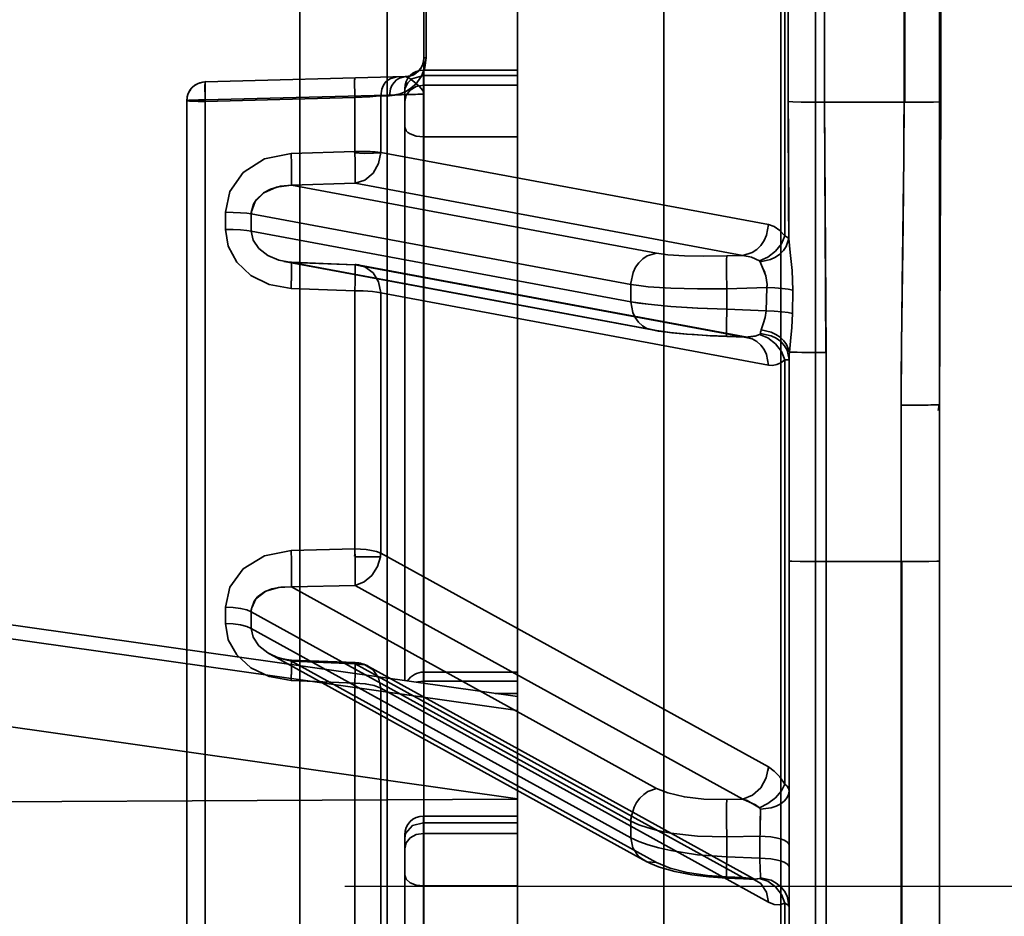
# Model space of a CAD drawing. Header units: millimetres. Extents: x -1465 to 393277, y -3788 to 454312.
# Tile 471 of 656: x 371377 to 371403, y 7633 to 7657. Entities that reach past the tile are written whole.
import ezdxf

# ---------------------------------------------------------------- set-up
doc = ezdxf.new("R2010")
doc.units = ezdxf.units.MM
doc.header["$XCLIPFRAME"] = 2
for name, color, linetype in [('AHU03-3-4284DXF_CONTINUOUS_LINE', 8, 'Continuous'), ('AHU03-3-4295DXF_CONTINUOUS_LINE', 8, 'Continuous'), ('AHU03-3-68634OBJ', 8, 'Continuous'), ('EC-MTR_250-0_7OBJ', 8, 'Continuous'), ('FLUID-N1-150-ARRDU', 8, 'Continuous')]:
    doc.layers.add(name, color=color, linetype=linetype)
picture_1 = doc.add_image_def('image2.bmp', size_in_pixel=(2333, 386))

msp = doc.modelspace()

# ---------------------------------------------------------------- linework, layer by layer
at = {"layer": 'AHU03-3-4284DXF_CONTINUOUS_LINE', "color": 8, "linetype": 'Continuous', "lineweight": 35, "ltscale": 100}
for p, q in [((371303.123, 7651.187), (371390.425, 7638.861)), ((371302.317, 7650.934), (371390.425, 7638.491)), ((371302.32, 7650.941), (371390.425, 7638.494)), ((371302.448, 7648.624), (371390.425, 7636.146)), ((371303.903, 7635.703), (371390.425, 7636.132))]:
    msp.add_line(p, q, dxfattribs=at)
at = {"layer": 'AHU03-3-4295DXF_CONTINUOUS_LINE', "color": 8, "linetype": 'Continuous', "lineweight": 35, "ltscale": 100}
for p, q in [((371390.425, 7510.846), (371390.425, 7802.846)), ((371394.31, 7510.846), (371394.31, 7802.846)), ((371397.416, 7510.846), (371397.416, 7802.846)), ((371387.925, 7655.509), (371387.925, 7639.214)), ((371390.425, 7655.509), (371387.925, 7655.509)), ((371390.425, 7655.363), (371387.925, 7655.363)), ((371390.425, 7655.103), (371387.925, 7655.103)), ((371387.425, 7655.009), (371387.425, 7639.285)), ((371390.425, 7653.734), (371387.925, 7653.734)), ((371390.425, 7639.509), (371387.925, 7639.509)), ((371390.425, 7639.27), (371387.925, 7639.27)), ((371390.425, 7638.945), (371389.832, 7638.945)), ((371387.925, 7635.685), (371387.925, 7586.069)), ((371390.425, 7635.685), (371387.925, 7635.685)), ((371390.425, 7635.508), (371387.925, 7635.508)), ((371387.425, 7635.185), (371387.425, 7586.569)), ((371390.425, 7635.224), (371387.925, 7635.224)), ((371390.425, 7633.828), (371387.925, 7633.828))]:
    msp.add_line(p, q, dxfattribs=at)
at = {"layer": 'AHU03-3-4295DXF_CONTINUOUS_LINE', "color": 8, "linetype": 'Continuous', "lineweight": 35, "ltscale": 100, "flags": 128}
for points in [[(371387.439, 7655.036), (371387.504, 7655.166), (371387.615, 7655.271), (371387.925, 7655.363)], [(371387.425, 7654.676), (371387.463, 7654.84), (371387.571, 7654.978), (371387.733, 7655.071), (371387.925, 7655.103)], [(371387.425, 7653.991), (371387.463, 7653.893), (371387.509, 7653.848), (371387.571, 7653.809), (371387.733, 7653.754), (371387.925, 7653.734)], [(371387.735, 7639.241), (371387.781, 7639.254), (371387.925, 7639.27)], [(371387.449, 7635.224), (371387.631, 7635.43), (371387.925, 7635.508)], [(371387.425, 7635.097), (371387.449, 7635.224)], [(371387.425, 7634.813), (371387.463, 7634.97), (371387.571, 7635.104), (371387.733, 7635.193), (371387.925, 7635.224)], [(371387.425, 7634.115), (371387.463, 7634.005), (371387.571, 7633.912), (371387.733, 7633.85), (371387.925, 7633.828)]]:
    msp.add_lwpolyline(points, dxfattribs=at)
at = {"layer": 'AHU03-3-4295DXF_CONTINUOUS_LINE', "color": 8, "linetype": 'Continuous', "lineweight": 35, "ltscale": 100}
for centre, radius, start, end in [((371387.925, 7655.009), 0.5, 90, 180), ((371387.795, 7654.935), 0.37, 164.3028, 179.9242), ((371387.925, 7639.009), 0.5, 90, 147.9654), ((371387.925, 7635.185), 0.5, 90, 180)]:
    msp.add_arc(centre, radius, start, end, dxfattribs=at)
at = {"layer": 'AHU03-3-68634OBJ', "color": 8, "linetype": 'Continuous', "lineweight": 35, "ltscale": 100}
msp.add_line((371401.637, 7790.846), (371401.637, 7522.846), dxfattribs=at)
at = {"layer": 'EC-MTR_250-0_7OBJ', "color": 8, "linetype": 'Continuous', "lineweight": 35, "ltscale": 100}
for p, q in [((371398.337, 7723.98), (371398.337, 7597.46)), ((371387.937, 7655.833), (371387.937, 7708.169)), ((371384.637, 7605.996), (371384.637, 7707.696)), ((371386.963, 7609.405), (371386.963, 7704.288)), ((371397.522, 7662.593), (371397.522, 7651.1)), ((371397.618, 7659.024), (371397.618, 7654.669)), ((371398.581, 7654.653), (371398.581, 7659.04)), ((371400.695, 7659.041), (371400.695, 7654.652)), ((371400.712, 7659.041), (371400.712, 7654.652)), ((371401.674, 7659.027), (371401.674, 7654.666)), ((371387.995, 7657.863), (371387.995, 7655.829)), ((371387.937, 7655.833), (371387.937, 7654.859)), ((371382.124, 7655.194), (371387.45, 7655.334)), ((371387.471, 7655.335), (371387.45, 7655.334)), ((371387.45, 7655.334), (371387.462, 7655.334)), ((371387.491, 7655.336), (371387.471, 7655.335)), ((371387.511, 7655.339), (371387.491, 7655.336)), ((371387.529, 7655.342), (371387.51, 7655.339)), ((371387.547, 7655.345), (371387.529, 7655.342)), ((371387.659, 7655.385), (371387.644, 7655.378)), ((371387.673, 7655.393), (371387.659, 7655.385)), ((371387.688, 7655.401), (371387.673, 7655.393)), ((371387.702, 7655.409), (371387.688, 7655.401)), ((371387.716, 7655.419), (371387.702, 7655.409)), ((371387.731, 7655.429), (371387.716, 7655.419)), ((371381.804, 7655.068), (371381.755, 7655.017)), ((371381.859, 7655.11), (371381.804, 7655.067)), ((371381.92, 7655.145), (371381.859, 7655.11)), ((371381.985, 7655.171), (371381.921, 7655.145)), ((371381.657, 7654.833), (371381.642, 7654.764)), ((371381.681, 7654.899), (371381.657, 7654.833)), ((371381.714, 7654.961), (371381.68, 7654.898)), ((371381.755, 7655.017), (371381.714, 7654.96)), ((371382.124, 7654.715), (371386.963, 7654.84)), ((371386.963, 7654.84), (371382.124, 7654.715)), ((371386.1, 7654.78), (371382.124, 7654.674)), ((371386.1, 7654.78), (371386.1, 7653.348)), ((371387.021, 7654.825), (371386.787, 7654.819)), ((371387.021, 7654.825), (371386.787, 7654.819)), ((371386.787, 7654.819), (371386.787, 7653.321)), ((371387.937, 7605.524), (371387.937, 7654.859)), ((371381.642, 7654.765), (371381.637, 7654.694)), ((371381.637, 7654.694), (371381.637, 7602.876)), ((371382.124, 7654.715), (371382.124, 7602.377)), ((371400.695, 7654.652), (371398.581, 7654.653)), ((371386.1, 7653.348), (371384.407, 7653.295)), ((371384.407, 7653.295), (371386.1, 7653.348)), ((371397.088, 7651.405), (371386.787, 7653.321)), ((371384.414, 7652.449), (371386.107, 7652.503)), ((371394.116, 7650.642), (371384.414, 7652.449)), ((371396.408, 7650.583), (371386.107, 7652.503)), ((371382.662, 7651.728), (371382.662, 7651.275)), ((371393.436, 7649.811), (371383.349, 7651.69)), ((371383.349, 7651.23), (371383.349, 7651.69)), ((371393.436, 7649.352), (371383.349, 7651.23)), ((371384.285, 7650.413), (371384.218, 7650.424)), ((371384.226, 7650.422), (371393.998, 7648.602)), ((371384.35, 7650.405), (371384.284, 7650.413)), ((371384.416, 7650.4), (371384.35, 7650.405)), ((371384.414, 7650.398), (371386.107, 7650.336)), ((371394.116, 7648.591), (371384.414, 7650.398)), ((371386.107, 7650.336), (371384.416, 7650.4)), ((371396.408, 7648.417), (371386.107, 7650.336)), ((371396.408, 7650.583), (371395.986, 7650.57)), ((371396.526, 7648.406), (371386.226, 7650.325)), ((371393.436, 7649.811), (371393.436, 7649.352)), ((371384.407, 7649.706), (371386.1, 7649.644)), ((371386.1, 7649.644), (371384.407, 7649.706)), ((371386.1, 7649.644), (371386.1, 7642.782)), ((371397.088, 7647.666), (371386.787, 7649.588)), ((371386.787, 7649.588), (371386.787, 7642.672)), ((371397.049, 7649.731), (371395.986, 7649.698)), ((371395.986, 7649.698), (371395.986, 7649.151)), ((371397.049, 7649.731), (371397.027, 7649.112)), ((371397.737, 7649.662), (371397.726, 7649.042)), ((371397.027, 7649.112), (371395.986, 7649.151)), ((371393.997, 7648.602), (371394.162, 7648.574)), ((371396.478, 7648.412), (371395.984, 7648.43)), ((371396.408, 7648.417), (371395.986, 7648.433)), ((371398.619, 7600.983), (371398.62, 7648.003)), ((371397.522, 7647.808), (371397.522, 7636.535)), ((371397.637, 7621.03), (371397.637, 7647.85)), ((371400.62, 7646.603), (371400.62, 7642.445)), ((371401.637, 7606.857), (371401.637, 7646.617)), ((371386.1, 7642.782), (371384.407, 7642.739)), ((371384.407, 7642.739), (371386.1, 7642.782)), ((371386.78, 7642.576), (371386.106, 7642.576)), ((371397.088, 7636.991), (371386.787, 7642.672)), ((371400.62, 7642.445), (371398.62, 7642.446)), ((371400.62, 7642.445), (371400.62, 7609.975)), ((371400.637, 7642.445), (371400.637, 7609.975)), ((371384.414, 7641.772), (371386.107, 7641.815)), ((371394.116, 7636.421), (371384.414, 7641.772)), ((371396.408, 7636.131), (371386.107, 7641.815)), ((371393.436, 7635.552), (371383.349, 7641.115)), ((371393.436, 7635.11), (371383.349, 7640.673)), ((371383.849, 7639.983), (371393.758, 7634.518)), ((371384.414, 7639.8), (371386.107, 7639.732)), ((371394.116, 7634.449), (371384.414, 7639.8)), ((371386.111, 7639.762), (371384.419, 7639.83)), ((371396.408, 7634.048), (371386.107, 7639.732)), ((371396.766, 7633.979), (371386.466, 7639.663)), ((371386.1, 7639.22), (371384.407, 7639.288)), ((371386.1, 7639.22), (371386.1, 7632.756)), ((371397.088, 7633.396), (371386.787, 7639.083)), ((371386.787, 7639.083), (371386.787, 7632.568)), ((371396.408, 7636.131), (371395.986, 7636.122)), ((371393.436, 7635.552), (371393.436, 7635.11)), ((371395.986, 7635.129), (371396.865, 7635.149)), ((371395.986, 7634.603), (371395.986, 7635.129)), ((371396.865, 7635.149), (371396.865, 7634.566)), ((371393.757, 7634.518), (371393.955, 7634.421)), ((371393.955, 7634.421), (371394.165, 7634.34)), ((371396.865, 7634.566), (371395.986, 7634.603)), ((371396.647, 7634.008), (371395.98, 7634.036)), ((371396.408, 7634.048), (371395.986, 7634.066)), ((371396.646, 7634.008), (371396.686, 7634.004)), ((371397.522, 7633.37), (371397.522, 7622.751))]:
    msp.add_line(p, q, dxfattribs=at)
at = {"layer": 'EC-MTR_250-0_7OBJ', "color": 8, "linetype": 'Continuous', "lineweight": 35, "ltscale": 100, "flags": 128}
for points in [[(371387.021, 7654.825), (371387.237, 7654.854), (371387.425, 7654.922), (371387.588, 7655.021), (371387.749, 7655.17), (371387.871, 7655.346), (371387.962, 7655.576), (371387.995, 7655.829)], [(371387.995, 7655.829), (371387.951, 7655.533), (371387.904, 7655.412), (371387.849, 7655.308), (371387.726, 7655.144), (371387.592, 7655.024), (371387.452, 7654.936), (371387.309, 7654.875), (371387.021, 7654.825)], [(371387.937, 7655.833), (371387.936, 7655.802), (371387.933, 7655.771), (371387.929, 7655.741), (371387.923, 7655.713), (371387.916, 7655.688), (371387.908, 7655.665), (371387.9, 7655.643)], [(371387.995, 7655.829), (371387.981, 7655.83), (371387.97, 7655.83), (371387.952, 7655.831), (371387.941, 7655.832)], [(371387.881, 7655.604), (371387.871, 7655.585), (371387.861, 7655.568), (371387.85, 7655.552), (371387.84, 7655.537), (371387.829, 7655.522), (371387.818, 7655.509), (371387.806, 7655.496), (371387.795, 7655.484), (371387.783, 7655.472)], [(371387.908, 7655.665), (371387.899, 7655.643), (371387.89, 7655.623), (371387.881, 7655.603)], [(371386.787, 7654.819), (371386.814, 7655.003), (371386.853, 7655.093), (371386.908, 7655.174), (371386.977, 7655.24), (371387.055, 7655.288), (371387.216, 7655.328)], [(371386.963, 7655.321), (371386.96, 7655.3), (371386.959, 7655.285), (371386.959, 7655.265), (371386.958, 7655.24), (371386.958, 7655.213), (371386.958, 7655.181), (371386.958, 7655.109), (371386.959, 7655.025), (371386.961, 7654.935), (371386.963, 7654.84)], [(371386.963, 7655.321), (371386.96, 7655.302), (371386.959, 7655.287), (371386.959, 7655.267), (371386.958, 7655.243), (371386.958, 7655.214), (371386.958, 7655.181), (371386.958, 7655.105), (371386.959, 7655.019), (371386.961, 7654.929), (371386.963, 7654.84)], [(371387.45, 7655.334), (371387.289, 7655.295), (371387.211, 7655.246), (371387.142, 7655.18), (371387.087, 7655.099), (371387.048, 7655.009), (371387.021, 7654.825)], [(371387.45, 7655.334), (371387.289, 7655.295), (371387.211, 7655.246), (371387.142, 7655.18), (371387.087, 7655.099), (371387.048, 7655.009), (371387.021, 7654.825)], [(371387.937, 7654.859), (371387.903, 7654.965), (371387.808, 7655.078), (371387.686, 7655.187), (371387.558, 7655.287), (371387.45, 7655.334)], [(371387.597, 7655.359), (371387.581, 7655.354), (371387.564, 7655.349), (371387.547, 7655.345)], [(371387.644, 7655.378), (371387.629, 7655.371), (371387.613, 7655.365), (371387.597, 7655.359), (371387.581, 7655.354)], [(371387.795, 7655.484), (371387.783, 7655.472), (371387.77, 7655.461), (371387.758, 7655.45), (371387.744, 7655.439), (371387.731, 7655.429)], [(371382.124, 7655.194), (371382.053, 7655.187), (371381.985, 7655.171)], [(371382.124, 7654.715), (371382.122, 7654.809), (371382.12, 7654.9), (371382.119, 7654.982), (371382.119, 7655.055), (371382.119, 7655.086), (371382.119, 7655.114), (371382.12, 7655.138), (371382.12, 7655.158), (371382.121, 7655.174), (371382.122, 7655.185), (371382.123, 7655.196), (371382.118, 7655.209)], [(371382.124, 7655.194), (371382.121, 7655.184), (371382.12, 7655.171), (371382.12, 7655.154), (371382.119, 7655.132), (371382.118, 7655.106), (371382.118, 7655.075), (371382.118, 7655.041), (371382.118, 7654.961), (371382.12, 7654.872), (371382.121, 7654.775), (371382.124, 7654.674)], [(371382.124, 7654.707), (371382.12, 7654.886), (371382.119, 7655.062), (371382.12, 7655.152), (371382.124, 7655.194)], [(371386.1, 7655.298), (371386.097, 7655.278), (371386.096, 7655.262), (371386.095, 7655.24), (371386.095, 7655.213), (371386.094, 7655.181), (371386.094, 7655.145), (371386.095, 7655.062), (371386.096, 7654.969), (371386.098, 7654.873), (371386.1, 7654.78)], [(371386.1, 7655.298), (371386.098, 7655.288), (371386.097, 7655.276), (371386.096, 7655.258), (371386.095, 7655.236), (371386.095, 7655.21), (371386.094, 7655.179), (371386.094, 7655.145), (371386.095, 7655.066), (371386.096, 7654.976), (371386.098, 7654.88), (371386.1, 7654.78)], [(371386.1, 7654.78), (371386.501, 7654.8), (371386.664, 7654.81), (371386.787, 7654.819)], [(371386.963, 7654.84), (371387.339, 7654.853), (371387.653, 7654.861), (371387.863, 7654.864), (371387.937, 7654.859)], [(371387.937, 7654.859), (371387.926, 7654.862), (371387.906, 7654.863), (371387.893, 7654.863), (371387.86, 7654.864), (371387.819, 7654.864), (371387.77, 7654.863), (371387.714, 7654.862), (371387.651, 7654.861), (371387.582, 7654.86), (371387.506, 7654.858), (371387.341, 7654.853), (371387.159, 7654.847), (371386.963, 7654.84)], [(371381.637, 7654.694), (371381.699, 7654.704), (371381.873, 7654.712), (371382.124, 7654.715)], [(371381.637, 7654.694), (371381.675, 7654.702), (371381.787, 7654.709), (371381.949, 7654.713), (371382.124, 7654.715)], [(371382.124, 7654.674), (371381.884, 7654.677), (371381.705, 7654.684), (371381.637, 7654.694)], [(371382.124, 7654.674), (371382.037, 7654.675), (371381.935, 7654.676), (371381.831, 7654.679), (371381.737, 7654.682), (371381.666, 7654.688), (371381.637, 7654.694)], [(371398.581, 7654.653), (371398.249, 7654.654), (371397.957, 7654.657), (371397.739, 7654.662), (371397.618, 7654.669)], [(371397.63, 7651.028), (371397.626, 7651.937), (371397.618, 7654.669)], [(371398.581, 7654.653), (371398.249, 7654.654), (371397.957, 7654.657), (371397.739, 7654.662), (371397.618, 7654.669)], [(371397.618, 7654.669), (371397.62, 7653.758), (371397.63, 7651.028)], [(371398.581, 7654.653), (371398.619, 7648.003)], [(371398.62, 7648.003), (371398.581, 7654.653)], [(371400.62, 7646.603), (371400.627, 7648.23), (371400.649, 7650.131), (371400.666, 7651.425), (371400.686, 7653.275), (371400.695, 7654.652)], [(371400.695, 7654.652), (371400.691, 7654.006), (371400.684, 7653.107), (371400.672, 7651.939), (371400.661, 7651.054), (371400.655, 7650.56), (371400.644, 7649.754), (371400.634, 7648.956), (371400.626, 7648.165), (371400.621, 7647.38), (371400.62, 7646.603)], [(371401.674, 7654.666), (371401.472, 7654.658), (371401.131, 7654.653), (371400.712, 7654.652)], [(371401.674, 7654.666), (371401.472, 7654.658), (371401.131, 7654.653), (371400.712, 7654.652)], [(371401.674, 7654.666), (371401.666, 7652.646), (371401.637, 7646.617)], [(371382.662, 7651.728), (371382.778, 7652.283), (371383.132, 7652.785), (371383.696, 7653.146), (371384.407, 7653.295)], [(371384.414, 7652.449), (371384.416, 7652.46), (371384.417, 7652.478), (371384.42, 7652.535), (371384.421, 7652.62), (371384.42, 7652.731), (371384.419, 7652.863), (371384.416, 7653.006), (371384.407, 7653.295)], [(371386.092, 7653.306), (371386.344, 7653.295), (371386.598, 7653.296), (371386.787, 7653.309)], [(371386.787, 7653.321), (371386.712, 7653.328), (371386.639, 7653.333), (371386.573, 7653.337), (371386.511, 7653.34), (371386.422, 7653.343), (371386.348, 7653.345), (371386.287, 7653.346), (371386.216, 7653.347), (371386.155, 7653.348), (371386.1, 7653.348)], [(371386.1, 7653.348), (371386.108, 7653.053), (371386.113, 7652.793), (371386.112, 7652.598), (371386.107, 7652.503)], [(371386.787, 7653.321), (371386.616, 7653.335), (371386.379, 7653.344), (371386.1, 7653.348)], [(371386.107, 7652.503), (371386.367, 7652.584), (371386.586, 7652.767), (371386.733, 7653.024), (371386.787, 7653.321)], [(371383.35, 7651.726), (371383.448, 7652.019), (371383.68, 7652.249), (371384.015, 7652.398), (371384.414, 7652.449)], [(371383.35, 7651.726), (371383.407, 7651.944), (371383.476, 7652.059), (371383.67, 7652.242), (371383.863, 7652.346), (371384.123, 7652.423), (371384.414, 7652.449)], [(371383.349, 7651.69), (371383.23, 7651.705), (371383.064, 7651.718), (371382.867, 7651.726), (371382.662, 7651.728)], [(371396.408, 7650.583), (371396.659, 7650.66), (371396.78, 7650.741), (371396.887, 7650.849), (371396.975, 7650.977), (371397.038, 7651.118), (371397.088, 7651.405)], [(371397.088, 7651.405), (371397.244, 7651.349), (371397.389, 7651.245), (371397.522, 7651.1)], [(371397.522, 7651.1), (371397.39, 7651.245), (371397.244, 7651.349), (371397.088, 7651.405)], [(371382.662, 7651.275), (371382.867, 7651.272), (371383.064, 7651.262), (371383.23, 7651.248), (371383.349, 7651.23)], [(371384.407, 7649.706), (371383.827, 7649.809), (371383.337, 7650.052), (371382.964, 7650.406), (371382.737, 7650.827), (371382.662, 7651.275)], [(371384.414, 7650.398), (371384.079, 7650.457), (371383.785, 7650.581), (371383.551, 7650.763), (371383.401, 7650.986), (371383.349, 7651.23)], [(371396.852, 7650.437), (371397.072, 7650.536), (371397.277, 7650.695), (371397.434, 7650.893), (371397.522, 7651.1)], [(371396.874, 7650.412), (371397.144, 7650.477), (371397.274, 7650.539), (371397.391, 7650.619), (371397.488, 7650.714), (371397.561, 7650.817), (371397.629, 7651.028)], [(371397.522, 7651.1), (371397.592, 7651.065), (371397.629, 7651.028)], [(371397.629, 7651.028), (371397.592, 7651.065), (371397.522, 7651.1)], [(371397.629, 7651.028), (371397.671, 7650.662), (371397.72, 7650.182), (371397.737, 7649.662)], [(371393.437, 7649.848), (371393.494, 7650.129), (371393.559, 7650.266), (371393.647, 7650.389), (371393.753, 7650.491), (371393.872, 7650.569), (371394.116, 7650.642)], [(371395.986, 7650.57), (371395.371, 7650.562), (371394.856, 7650.573), (371394.415, 7650.602), (371394.116, 7650.642)], [(371384.416, 7650.4), (371384.418, 7650.389), (371384.419, 7650.373), (371384.42, 7650.351), (371384.42, 7650.323), (371384.421, 7650.287), (371384.42, 7650.246), (371384.42, 7650.199), (371384.418, 7650.09), (371384.415, 7649.967), (371384.412, 7649.836), (371384.407, 7649.706)], [(371384.414, 7650.398), (371384.419, 7650.386), (371384.42, 7650.368), (371384.42, 7650.356), (371384.42, 7650.342), (371384.42, 7650.327), (371384.421, 7650.309), (371384.421, 7650.29), (371384.421, 7650.269), (371384.42, 7650.223), (371384.419, 7650.111), (371384.416, 7649.982), (371384.412, 7649.844), (371384.407, 7649.706)], [(371386.1, 7649.644), (371386.108, 7649.893), (371386.112, 7650.128), (371386.113, 7650.292), (371386.107, 7650.336)], [(371386.107, 7650.336), (371386.367, 7650.281), (371386.586, 7650.121), (371386.733, 7649.879), (371386.787, 7649.588)], [(371395.986, 7650.57), (371395.984, 7650.56), (371395.982, 7650.543), (371395.979, 7650.492), (371395.976, 7650.414), (371395.975, 7650.312), (371395.975, 7650.19), (371395.977, 7650.055), (371395.984, 7649.776)], [(371396.408, 7650.583), (371396.637, 7650.538), (371396.852, 7650.437)], [(371396.852, 7650.437), (371396.639, 7650.538), (371396.408, 7650.583)], [(371396.874, 7650.412), (371396.852, 7650.437)], [(371396.874, 7650.412), (371396.953, 7650.22), (371397.02, 7650.039), (371397.053, 7649.809)], [(371397.053, 7649.809), (371397.033, 7649.987), (371396.99, 7650.128), (371396.926, 7650.283), (371396.874, 7650.412)], [(371393.436, 7649.811), (371393.645, 7649.779), (371393.894, 7649.751), (371394.498, 7649.711), (371395.208, 7649.693), (371395.986, 7649.698)], [(371397.053, 7649.809), (371397.053, 7649.779), (371397.051, 7649.755), (371397.049, 7649.731)], [(371386.787, 7649.588), (371386.687, 7649.607), (371386.57, 7649.622), (371386.446, 7649.633), (371386.323, 7649.64), (371386.207, 7649.645), (371386.1, 7649.644)], [(371397.049, 7649.731), (371397.26, 7649.719), (371397.454, 7649.703), (371397.616, 7649.684), (371397.737, 7649.662)], [(371393.436, 7649.352), (371393.484, 7649.067), (371393.546, 7648.931), (371393.634, 7648.81), (371393.742, 7648.713), (371393.863, 7648.643), (371394.116, 7648.591)], [(371393.436, 7649.352), (371393.89, 7649.286), (371394.496, 7649.228), (371395.211, 7649.182), (371395.986, 7649.151)], [(371395.986, 7649.151), (371395.208, 7649.182), (371394.498, 7649.228), (371393.894, 7649.286), (371393.645, 7649.318), (371393.436, 7649.352)], [(371395.984, 7648.43), (371395.98, 7648.443), (371395.979, 7648.459), (371395.977, 7648.482), (371395.976, 7648.512), (371395.975, 7648.548), (371395.975, 7648.592), (371395.975, 7648.641), (371395.976, 7648.755), (371395.979, 7648.883), (371395.982, 7649.017), (371395.986, 7649.151)], [(371397.027, 7649.112), (371397.002, 7648.934), (371396.948, 7648.761), (371396.893, 7648.605)], [(371397.027, 7649.112), (371397.24, 7649.101), (371397.442, 7649.085), (371397.61, 7649.064), (371397.726, 7649.042)], [(371397.726, 7649.042), (371397.708, 7648.663), (371397.675, 7648.305), (371397.646, 7648.016)], [(371393.997, 7648.602), (371394.162, 7648.574), (371394.34, 7648.55), (371394.525, 7648.529), (371394.717, 7648.51), (371394.915, 7648.492), (371395.119, 7648.477), (371395.327, 7648.463), (371395.541, 7648.45), (371395.76, 7648.439), (371395.984, 7648.43)], [(371394.116, 7648.591), (371394.482, 7648.538), (371394.931, 7648.494), (371395.467, 7648.457), (371395.986, 7648.433)], [(371394.34, 7648.55), (371394.525, 7648.529), (371394.717, 7648.51), (371394.915, 7648.492)], [(371396.875, 7648.504), (371396.878, 7648.54), (371396.884, 7648.57), (371396.893, 7648.605)], [(371396.876, 7648.506), (371397.159, 7648.448), (371397.295, 7648.382), (371397.416, 7648.292), (371397.514, 7648.184), (371397.584, 7648.063), (371397.637, 7647.816)], [(371397.646, 7648.016), (371397.574, 7648.217), (371397.501, 7648.316), (371397.404, 7648.406), (371397.288, 7648.482), (371397.16, 7648.542), (371396.893, 7648.605)], [(371397.088, 7647.666), (371397.038, 7647.947), (371396.975, 7648.082), (371396.887, 7648.201), (371396.78, 7648.297), (371396.659, 7648.366), (371396.408, 7648.417)], [(371396.477, 7648.412), (371396.49, 7648.411), (371396.502, 7648.41)], [(371396.478, 7648.412), (371396.612, 7648.416), (371396.736, 7648.439), (371396.852, 7648.48)], [(371396.852, 7648.48), (371396.764, 7648.447), (371396.478, 7648.412)], [(371396.502, 7648.41), (371396.515, 7648.408), (371396.527, 7648.406)], [(371396.852, 7648.48), (371396.865, 7648.488), (371396.873, 7648.496)], [(371397.522, 7647.808), (371397.434, 7648.03), (371397.277, 7648.236), (371397.072, 7648.393), (371396.852, 7648.48)], [(371397.646, 7648.016), (371397.641, 7647.948), (371397.638, 7647.886), (371397.637, 7647.829)], [(371398.62, 7648.003), (371398.291, 7648.004), (371398.129, 7648.005), (371397.981, 7648.007), (371397.853, 7648.009), (371397.753, 7648.011), (371397.684, 7648.013), (371397.646, 7648.016)], [(371397.088, 7647.666), (371397.2, 7647.659), (371397.311, 7647.68), (371397.419, 7647.729), (371397.522, 7647.808)], [(371397.522, 7647.808), (371397.573, 7647.809), (371397.609, 7647.81), (371397.621, 7647.811), (371397.635, 7647.814)], [(371400.62, 7646.603), (371400.804, 7646.603), (371400.992, 7646.604), (371401.175, 7646.605), (371401.259, 7646.606), (371401.338, 7646.607), (371401.408, 7646.608), (371401.47, 7646.609), (371401.523, 7646.61), (371401.565, 7646.612), (371401.598, 7646.613), (371401.61, 7646.614), (371401.627, 7646.615), (371401.6, 7646.466)], [(371386.787, 7642.672), (371386.674, 7642.714), (371386.541, 7642.744), (371386.4, 7642.764), (371386.252, 7642.776), (371386.1, 7642.782)], [(371382.662, 7641.236), (371382.778, 7641.77), (371383.132, 7642.252), (371383.696, 7642.598), (371384.407, 7642.739)], [(371384.414, 7641.772), (371384.419, 7641.877), (371384.421, 7642.053), (371384.419, 7642.283), (371384.414, 7642.532)], [(371386.106, 7642.576), (371386.107, 7642.555), (371386.108, 7642.527), (371386.108, 7642.495), (371386.109, 7642.462), (371386.11, 7642.431), (371386.11, 7642.402), (371386.111, 7642.374), (371386.111, 7642.343), (371386.112, 7642.31), (371386.112, 7642.273), (371386.113, 7642.233), (371386.113, 7642.191), (371386.113, 7642.147), (371386.113, 7642.1), (371386.113, 7642.051), (371386.113, 7642), (371386.112, 7641.95), (371386.111, 7641.9), (371386.109, 7641.855), (371386.107, 7641.815)], [(371386.107, 7641.815), (371386.347, 7641.908), (371386.554, 7642.08), (371386.705, 7642.312), (371386.78, 7642.576)], [(371398.62, 7642.446), (371398.247, 7642.447), (371397.934, 7642.45), (371397.716, 7642.455), (371397.637, 7642.46)], [(371401.637, 7642.46), (371401.563, 7642.454), (371401.355, 7642.45), (371401.031, 7642.447), (371400.62, 7642.445)], [(371384.414, 7641.772), (371384.139, 7641.77), (371383.891, 7641.721), (371383.699, 7641.642), (371383.516, 7641.506), (371383.426, 7641.391), (371383.36, 7641.222)], [(371384.414, 7641.772), (371384.073, 7641.762), (371383.731, 7641.658), (371383.472, 7641.458), (371383.36, 7641.222)], [(371383.349, 7641.115), (371383.23, 7641.164), (371383.064, 7641.202), (371382.867, 7641.227), (371382.662, 7641.236)], [(371383.349, 7641.115), (371383.35, 7641.152), (371383.354, 7641.187), (371383.36, 7641.222)], [(371383.359, 7641.222), (371383.355, 7641.196), (371383.349, 7641.115)], [(371383.349, 7640.673), (371383.23, 7640.723), (371383.064, 7640.764), (371382.867, 7640.79), (371382.662, 7640.8)], [(371384.407, 7639.288), (371383.827, 7639.39), (371383.337, 7639.624), (371382.964, 7639.965), (371382.737, 7640.37), (371382.662, 7640.8)], [(371384.414, 7639.8), (371384.079, 7639.88), (371383.785, 7640.02), (371383.551, 7640.211), (371383.401, 7640.435), (371383.349, 7640.673)], [(371384.419, 7639.83), (371384.321, 7639.838), (371384.226, 7639.852), (371384.135, 7639.873), (371384.049, 7639.899), (371383.967, 7639.93), (371383.89, 7639.965), (371383.818, 7640.004)], [(371384.419, 7639.83), (371384.283, 7639.843), (371384.153, 7639.869), (371384.032, 7639.905), (371383.921, 7639.951), (371383.819, 7640.004)], [(371384.419, 7639.83), (371384.42, 7639.808), (371384.421, 7639.791), (371384.421, 7639.768), (371384.42, 7639.741), (371384.42, 7639.71), (371384.419, 7639.674), (371384.417, 7639.59), (371384.414, 7639.495), (371384.411, 7639.393), (371384.407, 7639.288)], [(371384.414, 7639.8), (371384.416, 7639.816), (371384.417, 7639.826), (371384.42, 7639.816), (371384.421, 7639.797), (371384.421, 7639.771), (371384.42, 7639.738), (371384.42, 7639.698), (371384.419, 7639.651), (371384.417, 7639.598), (371384.416, 7639.541), (371384.414, 7639.481), (371384.412, 7639.418), (371384.407, 7639.288)], [(371384.414, 7639.8), (371384.416, 7639.813), (371384.417, 7639.825)], [(371386.1, 7639.22), (371386.108, 7639.479), (371386.113, 7639.665), (371386.112, 7639.757), (371386.107, 7639.732)], [(371386.1, 7639.22), (371386.109, 7639.482), (371386.113, 7639.67), (371386.112, 7639.757), (371386.107, 7639.732)], [(371386.107, 7639.732), (371386.367, 7639.706), (371386.586, 7639.575), (371386.733, 7639.357), (371386.787, 7639.083)], [(371386.787, 7639.083), (371386.616, 7639.154), (371386.379, 7639.202), (371386.1, 7639.22)], [(371397.088, 7636.991), (371397.034, 7636.7), (371396.887, 7636.436), (371396.668, 7636.237), (371396.408, 7636.131)], [(371397.522, 7636.535), (371397.39, 7636.724), (371397.244, 7636.879), (371397.088, 7636.991)], [(371396.852, 7635.908), (371397.072, 7636.015), (371397.277, 7636.17), (371397.434, 7636.353), (371397.522, 7636.535)], [(371397.637, 7636.348), (371397.624, 7636.413), (371397.586, 7636.476), (371397.522, 7636.535)], [(371394.116, 7636.421), (371393.888, 7636.335), (371393.777, 7636.258), (371393.674, 7636.161), (371393.587, 7636.046), (371393.518, 7635.921), (371393.443, 7635.66)], [(371395.986, 7636.122), (371395.371, 7636.135), (371394.856, 7636.195), (371394.415, 7636.298), (371394.116, 7636.421)], [(371396.876, 7635.865), (371397.159, 7635.905), (371397.295, 7635.952), (371397.416, 7636.014), (371397.514, 7636.09), (371397.584, 7636.175), (371397.624, 7636.262), (371397.637, 7636.348)], [(371395.98, 7635.361), (371395.976, 7635.611), (371395.976, 7635.841), (371395.979, 7636.017), (371395.983, 7636.078), (371395.986, 7636.122)], [(371396.852, 7635.908), (371396.749, 7635.982), (371396.408, 7636.131)], [(371396.408, 7636.131), (371396.524, 7636.095), (371396.852, 7635.908)], [(371396.852, 7635.908), (371396.865, 7635.895), (371396.873, 7635.88), (371396.876, 7635.865)], [(371396.872, 7635.381), (371396.874, 7635.51), (371396.876, 7635.865)], [(371396.876, 7635.865), (371396.876, 7635.755), (371396.872, 7635.381)], [(371395.986, 7635.129), (371395.208, 7635.15), (371394.498, 7635.232), (371394.18, 7635.294), (371393.894, 7635.368), (371393.645, 7635.455), (371393.436, 7635.552)], [(371393.436, 7635.11), (371393.484, 7634.842), (371393.634, 7634.61), (371393.863, 7634.472), (371394.116, 7634.449)], [(371393.436, 7635.11), (371393.645, 7635.011), (371393.894, 7634.92), (371394.18, 7634.839), (371394.498, 7634.768), (371395.208, 7634.659), (371395.986, 7634.603)], [(371397.583, 7635.001), (371397.512, 7635.042), (371397.412, 7635.078), (371397.29, 7635.108), (371397.152, 7635.13), (371397.007, 7635.144), (371396.865, 7635.149)], [(371397.637, 7634.917), (371397.624, 7634.958), (371397.607, 7634.98), (371397.583, 7635.001)], [(371394.116, 7634.449), (371394.482, 7634.299), (371394.931, 7634.187), (371395.467, 7634.106), (371395.986, 7634.066)], [(371395.98, 7634.036), (371395.977, 7634.046), (371395.976, 7634.059), (371395.976, 7634.077), (371395.975, 7634.101), (371395.975, 7634.13), (371395.975, 7634.163), (371395.976, 7634.201), (371395.977, 7634.289), (371395.979, 7634.388), (371395.983, 7634.494), (371395.986, 7634.603)], [(371396.876, 7634.041), (371396.876, 7634.124), (371396.874, 7634.243), (371396.865, 7634.566)], [(371397.583, 7634.417), (371397.512, 7634.458), (371397.412, 7634.495), (371397.29, 7634.525), (371397.152, 7634.547), (371397.007, 7634.56), (371396.865, 7634.566)], [(371397.637, 7634.334), (371397.624, 7634.375), (371397.607, 7634.396), (371397.583, 7634.417)], [(371394.164, 7634.34), (371394.383, 7634.272), (371394.607, 7634.214), (371394.831, 7634.167), (371395.055, 7634.127), (371395.282, 7634.095), (371395.51, 7634.069)], [(371394.383, 7634.272), (371394.607, 7634.214), (371394.831, 7634.167), (371395.056, 7634.127), (371395.282, 7634.095), (371395.51, 7634.069), (371395.744, 7634.05), (371395.98, 7634.036)], [(371395.986, 7634.066), (371395.984, 7634.053), (371395.981, 7634.038)], [(371396.647, 7634.008), (371396.588, 7634.012), (371396.408, 7634.048)], [(371396.408, 7634.048), (371396.659, 7634.025), (371396.887, 7633.89), (371397.038, 7633.662), (371397.088, 7633.396)], [(371396.408, 7634.048), (371396.468, 7634.033), (371396.646, 7634.008)], [(371396.646, 7634.008), (371396.686, 7634.004), (371396.718, 7633.997), (371396.741, 7633.991), (371396.757, 7633.984), (371396.767, 7633.979)], [(371396.852, 7634.026), (371396.803, 7634.016), (371396.647, 7634.008)], [(371396.647, 7634.008), (371396.7, 7634.007), (371396.852, 7634.026)], [(371396.852, 7634.026), (371396.862, 7634.029), (371396.876, 7634.041)], [(371397.522, 7633.37), (371397.434, 7633.6), (371397.277, 7633.805), (371397.072, 7633.953), (371396.852, 7634.026)], [(371397.637, 7633.286), (371397.584, 7633.557), (371397.514, 7633.689), (371397.416, 7633.808), (371397.295, 7633.906), (371397.159, 7633.978), (371396.876, 7634.041)], [(371397.088, 7633.396), (371397.244, 7633.335), (371397.389, 7633.328), (371397.522, 7633.37)], [(371397.522, 7633.37), (371397.573, 7633.348), (371397.609, 7633.327), (371397.637, 7633.286)]]:
    msp.add_lwpolyline(points, dxfattribs=at)
at = {"layer": 'EC-MTR_250-0_7OBJ', "color": 8, "linetype": 'Continuous', "lineweight": 35, "ltscale": 100}
for centre, radius, start, end in [((371387.437, 7655.833), 0.5, 271.5, 0), ((371382.137, 7654.694), 0.5, 91.5, 180), ((371402.403, 7647.323), 17.373, 159.6892, 159.8555), ((371282.935, 7651.502), 99.728, 359.86986, 0.13014), ((371383.95, 7651.693), 0.6, 176.7801, 180.2638), ((371383.922, 7651.692), 0.573, 176.6041, 180.2532), ((371280.674, 7651.46), 102.675, 359.87174, 0.12826), ((371386.079, 7649.539), 0.8, 79.4469, 87.9058), ((371394.334, 7649.811), 0.898, 177.6682, 179.9988), ((371416.931, 7650.418), 20.957, 181.7556, 181.97), ((371416.882, 7650.417), 20.908, 181.7554, 181.9703), ((371396.513, 7649.377), 0.966, 263.7393, 267.9242), ((371399.324, 7641.927), 13.247, 176.292, 177.1333), ((371363.18, 7641.988), 22.934, 1.4683, 1.9831), ((371361.336, 7641.94), 23.086, 1.47, 1.9833), ((371385.93, 7642.685), 0.858, 352.6913, 359.1211), ((371385.936, 7642.685), 0.851, 352.6656, 359.1466), ((371290.452, 7641.018), 92.21, 359.86466, 0.13534), ((371288.414, 7640.894), 94.935, 359.86662, 0.13338), ((371386.079, 7638.962), 0.8, 61.1117, 87.6992), ((371396.231, 7637.001), 0.857, 352.6894, 359.3371), ((371394.292, 7635.551), 0.856, 172.6865, 179.9482), ((371394.284, 7635.552), 0.848, 172.6538, 179.981), ((371413.972, 7635.768), 17.997, 181.2947, 182.0339), ((371413.588, 7635.757), 17.613, 181.2866, 182.0419), ((371378.942, 7635.784), 17.934, 357.9722, 358.715), ((371379.432, 7635.769), 17.444, 357.9618, 358.7254)]:
    msp.add_arc(centre, radius, start, end, dxfattribs=at)
at = {"layer": 'FLUID-N1-150-ARRDU', "color": 8, "linetype": 'Continuous', "lineweight": 25, "ltscale": 100, "flags": 128}
msp.add_lwpolyline([(371385.836, 7633.822), (371700.836, 7633.822)], dxfattribs=at)

# ---------------------------------------------------------------- pictures from other files: only their frames are drawn
at = {"color": 8, "lineweight": 13}
image = msp.add_image(picture_1, insert=(370143.583, 7164.057), size_in_units=(5943.445, 983.703), dxfattribs=at)
image.set_boundary_path([(-0.5, -0.5), (2332.5, 385.5)])

doc.saveas('drawing.dxf')
